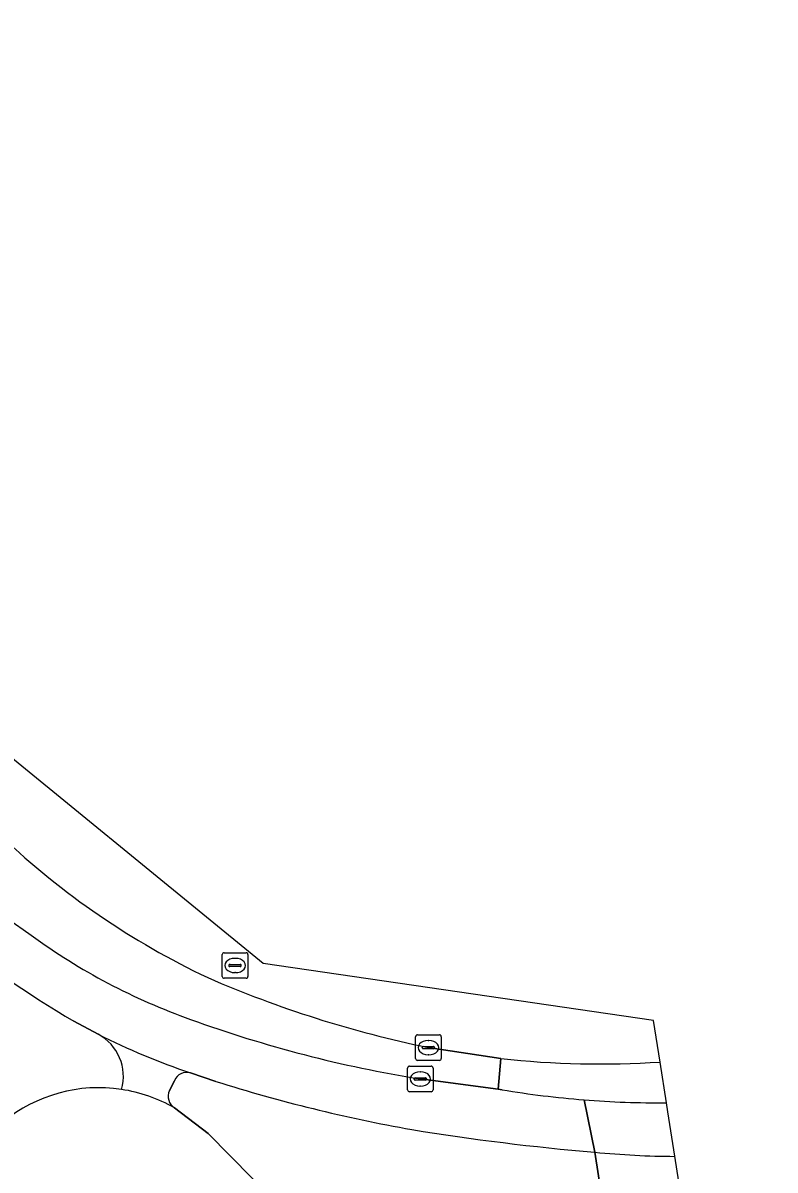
# Model space of a CAD drawing. Extents: x 162661 to 163484, y 380247 to 381230.
# Drawn here: x 163449.33 to 163478.73, y 380887.82 to 380932.65 of the extents above; entities that cross this region are included whole.
import ezdxf

# ---------------------------------------------------------------- set-up
doc = ezdxf.new("R2010")
doc.units = 0
for name, color, linetype in [('IMGEO_Berm_open', 7, 'Continuous'), ('IMGEO_Fietspad_gesloten', 7, 'Continuous'), ('IMGEO_Kolk', 7, 'Continuous'), ('IMGEO_Rijbaan_lokaal_gesloten', 7, 'Continuous'), ('IMGEO_Rijbaan_lokaal_open', 7, 'Continuous'), ('IMGEO_Rioolput', 7, 'Continuous'), ('IMGEO_Verkeerseiland_open', 7, 'Continuous'), ('IMGEO_Voetpad_open', 7, 'Continuous')]:
    doc.layers.add(name, color=color, linetype=linetype)

msp = doc.modelspace()

# ---------------------------------------------------------------- linework, layer by layer
at = {"layer": 'IMGEO_Berm_open'}
for points in [[(163464.869, 380891.384), (163467.912, 380890.979), (163468.013, 380892.183), (163465.167, 380892.614)], [(163468.013, 380892.183), (163467.912, 380890.979), (163468.065, 380890.959)], [(163474.486, 380890.451), (163474.237, 380892.044)]]:
    msp.add_lwpolyline(points, dxfattribs=at)
for centre, radius, start, end in [((163484.98, 380947.64), 61.744, 229.48019, 235.09865), ((163469.852, 380923.402), 31.053, 226.5617, 244.6379), ((163463.948, 380916.547), 24.216, 233.8185, 250.5493), ((163474.173, 380936.028), 44.339, 246.5817, 258.2806), ((163472.598, 380939.699), 48.93, 250.0255, 260.9109), ((163471.916, 380927.52), 35.552, 263.6976, 273.743), ((163474.2, 380927.876), 37.423, 260.5651, 265.5023), ((163474.24, 380928.072), 37.622, 265.4647, 270.3747)]:
    msp.add_arc(centre, radius, start, end, dxfattribs=at)
at = {"layer": 'IMGEO_Fietspad_gesloten'}
for points in [[(163451.316, 380893.635), (163452.27, 380893.129)], [(163455.875, 380891.624), (163456.87, 380891.288)], [(163468.065, 380890.959), (163467.912, 380890.979), (163464.869, 380891.384)], [(163471.681, 380888.521), (163471.265, 380890.568)], [(163471.265, 380890.568), (163471.681, 380888.521)], [(163474.813, 380888.36), (163474.541, 380890.099), (163474.486, 380890.451)]]:
    msp.add_lwpolyline(points, dxfattribs=at)
for centre, radius, start, end in [((163484.98, 380947.64), 61.744, 229.48019, 235.09865), ((163481.382, 380943.558), 58.277, 232.63667, 238.94198), ((163463.948, 380916.547), 24.216, 233.8185, 250.5493), ((163472.598, 380939.699), 48.93, 250.0255, 260.9109), ((163464.885, 380918.277), 28.135, 243.3597, 251.3216), ((163475.235, 380949.448), 60.99, 252.47566, 259.89221), ((163474.2, 380927.876), 37.423, 260.5651, 265.5023), ((163474.24, 380928.072), 37.622, 265.4647, 270.3747), ((163479.8, 380983.657), 95.482, 260.79777, 265.12187), ((163474.975, 380922.055), 33.696, 264.3901, 269.7252)]:
    msp.add_arc(centre, radius, start, end, dxfattribs=at)
at = {"layer": 'IMGEO_Kolk'}
for p, q in [((163464.681, 380892.183), (163464.681, 380893.035)), ((163464.756, 380893.109), (163465.608, 380893.109)), ((163465.169, 380892.889), (163465.194, 380892.889)), ((163465.682, 380893.035), (163465.682, 380892.183)), ((163464.94, 380892.603), (163464.94, 380892.615)), ((163465.378, 380892.566), (163464.98, 380892.566)), ((163464.983, 380892.652), (163465.381, 380892.652)), ((163465.424, 380892.615), (163465.424, 380892.603)), ((163465.608, 380892.109), (163464.756, 380892.109)), ((163465.192, 380892.329), (163465.167, 380892.329)), ((163464.364, 380890.957), (163464.364, 380891.809)), ((163464.439, 380891.883), (163465.291, 380891.883)), ((163464.852, 380891.663), (163464.877, 380891.663)), ((163465.365, 380891.809), (163465.365, 380890.957)), ((163464.623, 380891.377), (163464.623, 380891.389)), ((163465.061, 380891.34), (163464.663, 380891.34)), ((163464.666, 380891.426), (163465.064, 380891.426)), ((163464.875, 380891.103), (163464.85, 380891.103)), ((163465.107, 380891.389), (163465.107, 380891.377)), ((163465.291, 380890.883), (163464.439, 380890.883))]:
    msp.add_line(p, q, dxfattribs=at)
for points in [[(163464.681, 380892.183), (163464.681, 380893.035)], [(163464.756, 380893.109), (163465.608, 380893.109)], [(163465.682, 380893.035), (163465.682, 380892.183)], [(163465.608, 380892.109), (163464.756, 380892.109)], [(163464.364, 380890.957), (163464.364, 380891.809)], [(163464.439, 380891.883), (163465.291, 380891.883)], [(163465.365, 380891.809), (163465.365, 380890.957)], [(163465.291, 380890.883), (163464.439, 380890.883)]]:
    msp.add_lwpolyline(points, dxfattribs=at)
for centre, radius, start, end in [((163464.758, 380893.033), 0.0765, 91.552, 178.448), ((163464.758, 380893.033), 0.0765, 91.552, 178.448), ((163465.606, 380893.033), 0.0765, 1.552, 88.448), ((163465.606, 380893.033), 0.0765, 1.552, 88.448), ((163464.98, 380892.612), 0.0403, 85.8775, 175.7526), ((163464.977, 380892.602), 0.0366, 178.938, 274.7102), ((163465.381, 380892.609), 0.043, 264.8664, 352.4533), ((163465.385, 380892.614), 0.0386, 1.7309, 96.639), ((163464.758, 380892.185), 0.0765, 181.552, 268.448), ((163464.758, 380892.185), 0.0765, 181.552, 268.448), ((163465.606, 380892.185), 0.0765, 271.552, 358.448), ((163465.606, 380892.185), 0.0765, 271.552, 358.448), ((163464.441, 380891.807), 0.0765, 91.552, 178.448), ((163464.441, 380891.807), 0.0765, 91.552, 178.448), ((163465.289, 380891.807), 0.0765, 1.552, 88.448), ((163465.289, 380891.807), 0.0765, 1.552, 88.448), ((163464.663, 380891.386), 0.0403, 85.8775, 175.7526), ((163464.66, 380891.376), 0.0366, 178.938, 274.7102), ((163465.064, 380891.383), 0.043, 264.8664, 352.4533), ((163465.068, 380891.388), 0.0386, 1.7309, 96.639), ((163464.441, 380890.959), 0.0765, 181.552, 268.448), ((163464.441, 380890.959), 0.0765, 181.552, 268.448), ((163465.289, 380890.959), 0.0765, 271.552, 358.448), ((163465.289, 380890.959), 0.0765, 271.552, 358.448)]:
    msp.add_arc(centre, radius, start, end, dxfattribs=at)
for centre, major_axis, ratio, start_param, end_param in [((163465.168, 380892.609), (-0.387, 0.002), 0.722429, 4.712389, 7.853982), ((163465.193, 380892.609), (-0.39, 0.002), 0.717154, 1.570796, 4.712389), ((163464.851, 380891.383), (-0.387, 0.002), 0.722429, 4.712389, 7.853982), ((163464.876, 380891.383), (-0.39, 0.002), 0.717154, 1.570796, 4.712389)]:
    msp.add_ellipse(centre, major_axis=major_axis, ratio=ratio, start_param=start_param, end_param=end_param, dxfattribs=at)
at = {"layer": 'IMGEO_Rijbaan_lokaal_gesloten'}
for points in [[(163474.237, 380892.044), (163473.982, 380893.671), (163458.714, 380895.898), (163446.627, 380905.762), (163426.034, 380932.648)], [(163465.167, 380892.614), (163468.013, 380892.183)]]:
    msp.add_lwpolyline(points, dxfattribs=at)
for centre, radius, start, end in [((163469.852, 380923.402), 31.053, 226.5617, 244.6379), ((163474.173, 380936.028), 44.339, 246.5817, 258.2806), ((163471.916, 380927.52), 35.552, 263.6976, 273.743)]:
    msp.add_arc(centre, radius, start, end, dxfattribs=at)
at = {"layer": 'IMGEO_Rijbaan_lokaal_open'}
for points in [[(163464.313, 380881.399), (163456.568, 380889.254), (163455.254, 380890.254)], [(163471.681, 380888.521), (163472.318, 380884.49)], [(163478.733, 380866.569), (163478.117, 380867.261), (163474.813, 380888.36)]]:
    msp.add_lwpolyline(points, dxfattribs=at)
for centre, radius, start, end in [((163452.296, 380885.138), 5.903, 81.3779, 129.3418), ((163452.248, 380884.944), 6.102, 60.4878, 81.2056), ((163474.975, 380922.055), 33.696, 264.3901, 269.7252)]:
    msp.add_arc(centre, radius, start, end, dxfattribs=at)
at = {"layer": 'IMGEO_Rioolput'}
for p, q in [((163457.122, 380895.391), (163457.122, 380896.243)), ((163457.197, 380896.317), (163458.049, 380896.317)), ((163457.61, 380896.097), (163457.635, 380896.097)), ((163458.123, 380896.243), (163458.123, 380895.391)), ((163457.381, 380895.811), (163457.381, 380895.823)), ((163457.819, 380895.774), (163457.421, 380895.774)), ((163457.424, 380895.86), (163457.822, 380895.86)), ((163457.865, 380895.823), (163457.865, 380895.811)), ((163458.049, 380895.317), (163457.197, 380895.317)), ((163457.633, 380895.537), (163457.608, 380895.537))]:
    msp.add_line(p, q, dxfattribs=at)
for points in [[(163457.122, 380895.391), (163457.122, 380896.243)], [(163457.197, 380896.317), (163458.049, 380896.317)], [(163458.123, 380896.243), (163458.123, 380895.391)], [(163458.049, 380895.317), (163457.197, 380895.317)]]:
    msp.add_lwpolyline(points, dxfattribs=at)
for centre, radius, start, end in [((163457.199, 380896.241), 0.0765, 91.552, 178.448), ((163457.199, 380896.241), 0.0765, 91.552, 178.448), ((163458.047, 380896.241), 0.0765, 1.552, 88.448), ((163458.047, 380896.241), 0.0765, 1.552, 88.448), ((163457.421, 380895.82), 0.0403, 85.8775, 175.7526), ((163457.418, 380895.81), 0.0366, 178.938, 274.7102), ((163457.822, 380895.817), 0.043, 264.8664, 352.4533), ((163457.826, 380895.822), 0.0386, 1.7309, 96.639), ((163457.199, 380895.393), 0.0765, 181.552, 268.448), ((163457.199, 380895.393), 0.0765, 181.552, 268.448), ((163458.047, 380895.393), 0.0765, 271.552, 358.448), ((163458.047, 380895.393), 0.0765, 271.552, 358.448)]:
    msp.add_arc(centre, radius, start, end, dxfattribs=at)
for centre, major_axis, ratio, start_param, end_param in [((163457.609, 380895.817), (-0.387, 0.002), 0.722429, 4.712389, 7.853982), ((163457.634, 380895.817), (-0.39, 0.002), 0.717154, 1.570796, 4.712389)]:
    msp.add_ellipse(centre, major_axis=major_axis, ratio=ratio, start_param=start_param, end_param=end_param, dxfattribs=at)
at = {"layer": 'IMGEO_Verkeerseiland_open'}
for points in [[(163456.87, 380891.288), (163455.875, 380891.624)], [(163455.253, 380891.313), (163455.056, 380890.931)], [(163455.254, 380890.254), (163456.568, 380889.254), (163464.313, 380881.399)], [(163472.318, 380884.49), (163471.681, 380888.521)]]:
    msp.add_lwpolyline(points, dxfattribs=at)
for centre, radius, start, end in [((163455.736, 380891.124), 0.519, 74.495, 158.6351), ((163475.235, 380949.448), 60.99, 252.47566, 259.89221), ((163455.539, 380890.705), 0.533, 154.8702, 237.7347), ((163479.8, 380983.657), 95.482, 260.79777, 265.12187)]:
    msp.add_arc(centre, radius, start, end, dxfattribs=at)
at = {"layer": 'IMGEO_Voetpad_open'}
for points in [[(163452.27, 380893.129), (163451.316, 380893.635)], [(163455.056, 380890.931), (163455.253, 380891.313)]]:
    msp.add_lwpolyline(points, dxfattribs=at)
for centre, radius, start, end in [((163481.382, 380943.558), 58.277, 232.63667, 238.94198), ((163464.885, 380918.277), 28.135, 243.3597, 251.3216), ((163451.404, 380891.493), 1.851, 343.7198, 62.1115), ((163451.404, 380891.493), 1.851, 343.7198, 62.1115), ((163455.736, 380891.124), 0.519, 74.495, 158.6351), ((163452.296, 380885.138), 5.903, 81.3779, 129.3418), ((163452.248, 380884.944), 6.102, 60.4878, 81.2056), ((163455.539, 380890.705), 0.533, 154.8702, 237.7347)]:
    msp.add_arc(centre, radius, start, end, dxfattribs=at)

doc.saveas('drawing.dxf')
